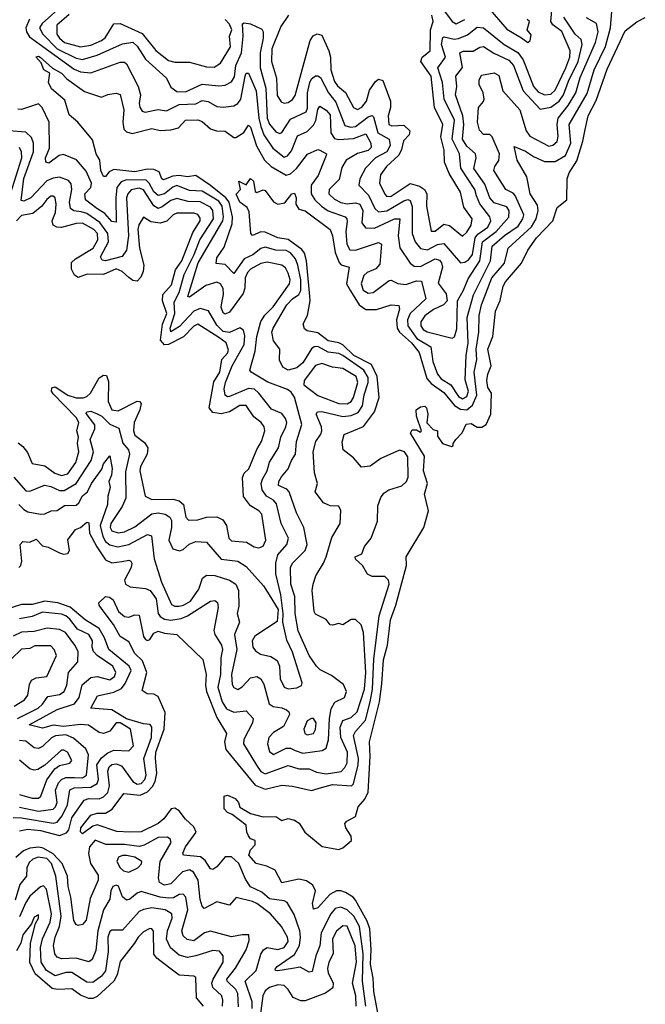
# Model space of a CAD drawing. Extents: x 2494106 to 2685573, y 758056 to 915185.
# Tile 506 of 507: x 2660086 to 2663065, y 906335 to 911024. Entities that reach past the tile are written whole.
import ezdxf

# ---------------------------------------------------------------- set-up
doc = ezdxf.new("R2010")
doc.units = 0

msp = doc.modelspace()

# ---------------------------------------------------------------- linework, layer by layer
at = {"layer": '0CON05XD'}
for points in [[(2660282.1, 911085), (2660192.7, 911005), (2660180.4, 910985), (2660195.4, 910955), (2660264.7, 910885), (2660355, 910840.9), (2660385.3, 910834.7), (2660455, 910855.3), (2660575, 910908.5), (2660625, 910916.4), (2660645, 910897.8), (2660685, 910835.6), (2660785.3, 910745.3), (2660805, 910702), (2660835, 910681.1), (2660875, 910680), (2660955, 910716.9), (2661035, 910708.2), (2661065, 910711.2), (2661095, 910727.3), (2661108.1, 910751.9), (2661115.7, 910805), (2661141.6, 910865), (2661150, 910945), (2661146.2, 911003.8), (2661155, 911009.2), (2661185, 911004.6), (2661238.3, 910978.3), (2661245.6, 910965.6), (2661245.9, 910935), (2661231.4, 910865), (2661230.7, 910795), (2661258, 910698), (2661263.9, 910555), (2661276, 910526), (2661305, 910489.5), (2661325, 910481.9), (2661335, 910485.6), (2661375, 910549.1), (2661449.6, 910585), (2661457, 910603), (2661456.5, 910675), (2661467.4, 910725), (2661475, 910741.5), (2661495, 910755.6), (2661505, 910756.9), (2661518.2, 910748.2), (2661555.8, 910675), (2661590.6, 910630.6), (2661635, 910519.4), (2661661.6, 910511.6), (2661685, 910515.3), (2661745, 910561.2), (2661765, 910567.1), (2661771.3, 910561.3), (2661791.8, 910485), (2661844.7, 910454.7), (2661850.3, 910425), (2661835, 910394.1), (2661780, 910365), (2661733, 910317), (2661705.5, 910265), (2661701.4, 910235), (2661747.3, 910187.3), (2661777.1, 910125), (2661795, 910108.8), (2661835, 910112.6), (2661915, 910161.2), (2661935, 910166.8), (2661945, 910163.1), (2661954.2, 910134.2), (2661955.4, 910005), (2661968.5, 909965), (2661995, 909934.5), (2662027.1, 909927.1), (2662075, 909953.5), (2662105, 909957.9), (2662185, 909865.6), (2662205, 909868.2), (2662225, 909880.8), (2662242.5, 909905), (2662254.6, 909985.4), (2662267.9, 910002), (2662314.6, 910035), (2662328.9, 910065), (2662325.4, 910085), (2662276.7, 910146.7), (2662260.9, 910185), (2662253.1, 910215), (2662186, 910316), (2662180.6, 910385), (2662144.8, 910454.8), (2662156.1, 910545), (2662107.9, 910645), (2662098.7, 910725), (2662077.8, 910795), (2662113.9, 910845), (2662094.1, 910905), (2662101.1, 910938.9), (2662107.5, 910942.5), (2662155, 910931.2), (2662175, 910933.5), (2662217.9, 910952.1), (2662265, 910988.5), (2662295, 910984.5), (2662392.5, 910905), (2662458.1, 910868.1), (2662482.7, 910832.7), (2662532.3, 910705), (2662555, 910680), (2662585, 910666), (2662615, 910668.7), (2662635, 910687.9), (2662686.8, 910795), (2662706.3, 910845), (2662707, 910875), (2662667, 910967), (2662625, 910999.6), (2662615.3, 911015), (2662620.8, 911085)], [(2662095, 911084), (2662145.8, 911015), (2662165, 911004.4), (2662205, 911024.5)], [(2662315, 911082.5), (2662405, 910978.1), (2662475, 910936.7), (2662505, 910914.2), (2662516.7, 910925), (2662521.7, 910951.7), (2662502.5, 910975), (2662513.3, 911015), (2662502.5, 911025)], [(2660133.3, 911026.7), (2660115.7, 910985), (2660118.1, 910965), (2660132.6, 910942.6), (2660345, 910787.6), (2660375, 910775.3), (2660425, 910770.5), (2660565, 910821.9), (2660585, 910821.9), (2660595, 910814), (2660650.5, 910705), (2660661.2, 910665), (2660654.5, 910625), (2660657.4, 910607.4), (2660668.5, 910588.5), (2660682.7, 910582.7), (2660745, 910595.5), (2660785, 910590), (2660845, 910620.3), (2660925, 910622.5), (2660955, 910639.2), (2660984.1, 910634.1), (2661025, 910610), (2661055, 910607.3), (2661106.4, 910613.6), (2661125, 910624.4), (2661138.5, 910645), (2661159.5, 910755), (2661165, 910768.8), (2661175, 910768.8), (2661212.1, 910685), (2661224.4, 910555), (2661235, 910514.2), (2661248.9, 910475), (2661291.9, 910411.9), (2661345, 910368.1), (2661360.8, 910375), (2661380.7, 910399.3), (2661409.6, 910470.4), (2661455, 910490.8), (2661485, 910521.1), (2661496.8, 910543.3), (2661505, 910596.2), (2661515, 910611.2), (2661545, 910593.5), (2661565, 910570), (2661567.2, 910485), (2661585, 910457.1), (2661605, 910452.4), (2661675, 910457.6), (2661735, 910480), (2661758.5, 910435), (2661759.2, 910415), (2661745, 910400.7), (2661695, 910385.8), (2661640.5, 910355), (2661620.2, 910319.8), (2661607.6, 910262.4), (2661559.4, 910215), (2661558.6, 910195), (2661585, 910168.5), (2661615, 910152.8), (2661645, 910146.7), (2661685, 910151.3), (2661705.4, 910145), (2661719.3, 910115), (2661715.4, 910055.4), (2661732.4, 910032.4), (2661775, 910031.1), (2661870, 910075), (2661895.5, 910075), (2661888.2, 909995), (2661896.9, 909936.9), (2661944.6, 909864.6), (2661965, 909850.4), (2661995, 909848.2), (2662065, 909884.7), (2662085, 909878.9), (2662095.3, 909865.3), (2662098.7, 909845), (2662078.3, 909768.3), (2662117.4, 909717.4), (2662121.5, 909685), (2662104.2, 909665.8), (2662056.8, 909643.2), (2662015, 909613.6), (2661996.2, 909585), (2661995.4, 909565), (2662007.6, 909547.6), (2662026.7, 909536.7), (2662145, 909507.5), (2662156.8, 909513.2), (2662168, 909552), (2662171.1, 909685), (2662199.6, 909735), (2662221, 909789), (2662277.6, 909875), (2662289, 909965), (2662354.8, 910015.2), (2662415, 910082.5), (2662417.1, 910112.9), (2662405, 910132.5), (2662345, 910151.5), (2662324.1, 910175), (2662301, 910241), (2662248, 910315), (2662260, 910365), (2662256.9, 910385), (2662215, 910421.8), (2662194.7, 910455), (2662201, 910525), (2662196.8, 910565), (2662161.8, 910665), (2662167.3, 910705), (2662162.2, 910755), (2662194.5, 910795.5), (2662181.9, 910865), (2662197.1, 910872.9), (2662245, 910873.5), (2662276.8, 910893.2), (2662295, 910895.4), (2662343.8, 910863.8), (2662415, 910830.7), (2662437.2, 910805), (2662483.9, 910685), (2662565, 910596.7), (2662615, 910607.3), (2662655, 910635.3), (2662674.7, 910665), (2662699.9, 910730.1), (2662746, 910825), (2662764.7, 910905), (2662759.2, 910929.2), (2662731.8, 910955), (2662677.1, 911035)], [(2660572.9, 908442.9), (2660605, 908450), (2660615.5, 908445.5), (2660619.2, 908435), (2660616.7, 908415), (2660585.5, 908355), (2660590, 908335), (2660612.4, 908322.4), (2660685.3, 908315.3), (2660707.5, 908305), (2660735.9, 908265), (2660746.1, 908195), (2660755, 908181.2), (2660775, 908169.3), (2660805, 908164.1), (2660855, 908171.2), (2660885.7, 908184.3), (2660995, 908254), (2661015, 908258), (2661028.3, 908248.3), (2661030.8, 908225), (2661010, 908115), (2661014.5, 908095), (2661046.2, 908045), (2661052.1, 908025), (2661043.3, 907985), (2661042.5, 907905), (2661029.7, 907845), (2661050.4, 907775), (2661071.3, 907741.3), (2661105, 907726.4), (2661165, 907731.4), (2661197.5, 907695), (2661194.2, 907675), (2661153.6, 907596.4), (2661151.8, 907575), (2661213.2, 907473.3), (2661235, 907442.5), (2661255, 907431.8), (2661365, 907472.1), (2661415, 907456.7), (2661465, 907455.4), (2661500, 907440), (2661545, 907431.8), (2661616.7, 907443.3), (2661635, 907462.2), (2661645.6, 907484.4), (2661646.2, 907535), (2661615.3, 907605), (2661611.8, 907655), (2661624.1, 907685.9), (2661665, 907700), (2661692.4, 907727.6), (2661727.7, 907835), (2661734.4, 907915), (2661722.9, 908105), (2661711.2, 908141.2), (2661685, 908166.7), (2661665, 908167.5), (2661625, 908142.5), (2661605, 908147.5), (2661575, 908140), (2661565, 908142.5), (2661545, 908166.7), (2661495, 908193.3), (2661488.8, 908205), (2661479.4, 908305), (2661482.9, 908335), (2661496, 908375), (2661533.3, 908435), (2661544.6, 908465.4), (2661571.8, 908558.2), (2661612.5, 908625), (2661615.6, 908685.6), (2661605, 908706.7), (2661565, 908708.8), (2661532.7, 908722.7), (2661492.5, 908775), (2661503.8, 908815), (2661489.4, 908865), (2661483.1, 908965), (2661495.6, 909015), (2661520.2, 909049.8), (2661524.5, 909065.5), (2661522.5, 909085), (2661497.1, 909145), (2661503.7, 909156.3), (2661525, 909157.9), (2661625, 909134.1), (2661665, 909138.1), (2661697.6, 909152.5), (2661718.8, 909185), (2661726.8, 909236.8), (2661745.2, 909295), (2661745, 909320), (2661724.7, 909355), (2661625, 909424.2), (2661605, 909434.1), (2661555, 909440), (2661505, 909466.7), (2661488, 909465), (2661475, 909455.5), (2661435, 909389.1), (2661405, 909365.4), (2661365, 909354.5), (2661339.4, 909369.4), (2661322.5, 909402.5), (2661324.5, 909454.4), (2661294, 909495), (2661286.9, 909535), (2661292.2, 909555), (2661358, 909665), (2661385, 909693.8), (2661415.2, 909714.8), (2661425, 909734.2), (2661424, 909785), (2661410.7, 909855), (2661399.2, 909885), (2661375, 909913.2), (2661355, 909924.1), (2661305, 909925.8), (2661255, 909940), (2661235, 909934.6), (2661196.6, 909903.4), (2661154.8, 909885.2), (2661105, 909814.7), (2661065, 909857.3), (2661022.1, 909862.1), (2661025, 909888.8), (2661059.4, 909940.6), (2661097.9, 910052.1), (2661099.7, 910085), (2661083.3, 910155), (2661068.1, 910175), (2660995, 910234.7), (2660925, 910281.1), (2660884.5, 910275.5), (2660845, 910281.6), (2660815, 910279.1), (2660771.1, 910261.1), (2660763.1, 910265), (2660749.5, 910299.5), (2660725, 910310), (2660695, 910311.2), (2660635, 910299.2), (2660535, 910309.6), (2660511.4, 910298.6), (2660495, 910276.2), (2660485, 910276.2), (2660471.8, 910305), (2660466.9, 910355), (2660450, 910385), (2660431.9, 910451.9), (2660363.3, 910535), (2660321.1, 910571.1), (2660300.3, 910640.3), (2660236.7, 910695), (2660222.5, 910725), (2660228.8, 910768.8), (2660201.2, 910785), (2660187.7, 910817.7), (2660163.3, 910846.7), (2660175, 910850), (2660183.3, 910845), (2660242.3, 910792.3), (2660285, 910769.4), (2660311.2, 910741.2), (2660395, 910682.2), (2660475, 910654.2), (2660505, 910667.5), (2660545, 910674), (2660565, 910668), (2660582.5, 910595), (2660576.7, 910535), (2660582.3, 910502.3), (2660595, 910488.9), (2660622.3, 910482.3), (2660715, 910505.6), (2660755, 910495.6), (2660805, 910498.8), (2660841.9, 910508.1), (2660875, 910545.6), (2660935, 910547.3), (2660955, 910538.9), (2660995, 910504.4), (2661023.8, 910493.8), (2661065, 910492.9), (2661105, 910463.3), (2661115, 910462), (2661153.1, 910486.9), (2661175, 910521.2), (2661185, 910512), (2661213.4, 910423.4), (2661250.9, 910355), (2661283.1, 910325), (2661355, 910282.9), (2661375, 910290), (2661404.5, 910315), (2661456.6, 910383.4), (2661505, 910406), (2661515, 910402.9), (2661546.7, 910385), (2661546.1, 910376.1), (2661507.8, 910282.2), (2661474, 910235), (2661473.8, 910195), (2661491.5, 910165), (2661522.7, 910135), (2661555, 910113.4), (2661635.3, 910085.3), (2661644.5, 910075), (2661645, 910062.5), (2661639.5, 910015), (2661644.1, 909954.1), (2661658, 909928), (2661685, 909926.2), (2661795, 909961.8), (2661808.5, 909955), (2661800.2, 909859.8), (2661782.6, 909837.4), (2661740.4, 909819.6), (2661725.4, 909805), (2661711.6, 909765), (2661720.9, 909735), (2661745, 909721.8), (2661768.8, 909725), (2661845, 909781.4), (2661855, 909782.9), (2661887.2, 909767.2), (2661925, 909762.3), (2661975, 909779.4), (2661998.7, 909778.7), (2662019.4, 909695), (2661945.2, 909624.8), (2661931.9, 909595), (2661934.3, 909565), (2661977.7, 909505), (2662043.3, 909465), (2662053.7, 909395), (2662074.7, 909335), (2662093.6, 909313.6), (2662139.6, 909285), (2662175, 909229.2), (2662195, 909218.7), (2662215, 909229.5), (2662222.9, 909255), (2662213.4, 909286.6), (2662207.9, 909307.9), (2662212, 909425), (2662221.3, 909485), (2662217.2, 909605), (2662246.4, 909713.6), (2662327.1, 909875), (2662336, 909945), (2662395, 909996.4), (2662459.2, 910040.8), (2662482.2, 910075), (2662486, 910095), (2662445, 910185.6), (2662435, 910197.3), (2662401.4, 910215), (2662344.5, 910305), (2662348.1, 910325), (2662367.5, 910352.5), (2662370, 910385), (2662335.6, 910465.6), (2662325, 910476.2), (2662295, 910476.2), (2662275, 910497.5), (2662265.9, 910535.9), (2662270, 910605), (2662295, 910633.3), (2662297.5, 910645), (2662293.1, 910675), (2662274.4, 910715), (2662274.4, 910735.6), (2662285, 910760), (2662345, 910770.8), (2662367.3, 910757.3), (2662387.3, 910685), (2662467.3, 910595), (2662497.1, 910495), (2662515, 910469.1), (2662605, 910421.5), (2662625, 910425.6), (2662645, 910444.2), (2662650.6, 910469.4), (2662645.9, 910525), (2662649.7, 910555), (2662697, 910615), (2662734.2, 910675), (2662755, 910748.6), (2662827.5, 910915), (2662840.9, 910965), (2662832.2, 911005), (2662785, 911032.5)], [(2660321.6, 911048.4), (2660262.8, 910997.2), (2660262.7, 910955), (2660275.4, 910935), (2660299.2, 910915), (2660375, 910894.6), (2660425, 910902), (2660475, 910923.8), (2660492.2, 910937.8), (2660535, 911003.3), (2660565, 911005.4), (2660668.4, 910958.4), (2660735, 910877.3), (2660795, 910829.1), (2660825, 910820.9), (2660895, 910821.9), (2660975, 910799.1), (2661012.4, 910797.6), (2661042.8, 910817.2), (2661090, 910895), (2661085.5, 910944.4), (2661096.9, 910975), (2661085, 911002.2), (2661064.6, 911025)], [(2660478, 908215), (2660463.8, 908235), (2660463.3, 908246.7), (2660494.1, 908275.9), (2660513.6, 908273.6), (2660530.7, 908260.7), (2660556.7, 908205), (2660585, 908181.2), (2660605, 908178.8), (2660635, 908190), (2660655, 908187.5), (2660675.5, 908085.5), (2660685, 908071.4), (2660695, 908067.5), (2660705, 908072.5), (2660725, 908101.4), (2660745, 908112.2), (2660775, 908102.2), (2660835, 908095.5), (2660957.4, 907977.4), (2660974.6, 907905), (2660970.6, 907855), (2660975.3, 907825), (2661025, 907700), (2661070, 907625), (2661061.4, 907585), (2661068, 907548), (2661207.6, 907377.6), (2661255, 907359.2), (2661335, 907378.9), (2661385, 907373.5), (2661475, 907352.1), (2661522.9, 907367.1), (2661575, 907380.9), (2661666.2, 907375), (2661675.5, 907385), (2661697.9, 907475), (2661698.8, 907505), (2661676.1, 907615), (2661685, 907634.4), (2661732.1, 907687.9), (2661755.6, 907775), (2661765.2, 907834.8), (2661771.9, 907978.1), (2661797.8, 908185), (2661846.1, 908335), (2661841.9, 908355), (2661825, 908371.4), (2661765, 908372.5), (2661742.7, 908382.7), (2661718.8, 908425), (2661684.5, 908454.5), (2661684.2, 908465), (2661715, 908480), (2661728, 908515), (2661760, 908555), (2661789.4, 908635), (2661791.5, 908708.5), (2661805, 908748.8), (2661820.5, 908769.5), (2661843.8, 908785), (2661905, 908804.4), (2661928, 908825), (2661935.6, 908845), (2661935, 908941.2), (2661918.9, 908965), (2661895, 908973.3), (2661806.3, 908933.6), (2661755, 908898.1), (2661713.3, 908893.3), (2661675, 908936.7), (2661626.2, 908975), (2661621.2, 909011.2), (2661631.4, 909048.6), (2661723.8, 909086.2), (2661775.7, 909155.7), (2661798.1, 909225), (2661788.1, 909325), (2661761.7, 909381.7), (2661677.2, 909425), (2661625, 909474.7), (2661605, 909484.8), (2661555, 909493.6), (2661505, 909532.5), (2661455, 909541.4), (2661441.4, 909551.4), (2661436.5, 909575), (2661456.4, 909615), (2661469.6, 909685), (2661467.5, 909707.5), (2661450.9, 909875), (2661441.5, 909911.5), (2661429.7, 909929.7), (2661365, 909977.2), (2661315, 909985.4), (2661255, 910011.3), (2661235, 910012.7), (2661195, 909996.2), (2661186.2, 910005), (2661178.7, 910108.7), (2661169.2, 910129.2), (2661135, 910154), (2661117, 910193), (2661136.7, 910215), (2661130, 910255), (2661165, 910237.5), (2661185, 910266.7), (2661198.8, 910255), (2661207.5, 910205), (2661215, 910201.2), (2661245, 910213.3), (2661255, 910210), (2661295, 910156), (2661315, 910145.8), (2661348, 910152), (2661382, 910195), (2661395, 910198), (2661403.1, 910175), (2661400.8, 910145), (2661415, 910121.2), (2661445, 910114), (2661564.3, 910025), (2661575.7, 909994.3), (2661588.7, 909915), (2661607.2, 909867.2), (2661616.2, 909856.2), (2661654.5, 909844.4), (2661642.7, 909765), (2661661.7, 909731.7), (2661701.8, 909665), (2661735, 909643.8), (2661785, 909642.7), (2661855, 909665.6), (2661891.7, 909661.7), (2661895.3, 909645), (2661880.9, 909595), (2661883.5, 909555), (2661894.1, 909535), (2661951.2, 909485), (2661988.9, 909438.9), (2662025.3, 909315), (2662045, 909291.3), (2662105, 909247.7), (2662156.4, 909186.4), (2662185, 909168.8), (2662215, 909165.3), (2662242.7, 909187.3), (2662262.6, 909235), (2662250.7, 909345), (2662262.2, 909405), (2662260.2, 909455), (2662272.8, 909535), (2662274, 909615), (2662284.8, 909665.2), (2662334.1, 909795), (2662395.2, 909864.8), (2662411.5, 909935), (2662522.6, 910037.4), (2662545.8, 910075), (2662554.1, 910115), (2662550.9, 910140.9), (2662517.1, 910195), (2662500.6, 910275), (2662454.6, 910355), (2662440.7, 910419.3), (2662495, 910398.1), (2662532.5, 910372.5), (2662585, 910347.9), (2662635, 910348.9), (2662685, 910377.5), (2662711, 910435), (2662702.7, 910525), (2662787.7, 910672.3), (2662820.7, 910785), (2662875, 910895.7), (2662900, 910985), (2662905, 911062.5)], [(2661794.2, 906275.8), (2661772, 906395), (2661769.2, 906459.2), (2661757.1, 906525), (2661760, 906595), (2661753.8, 906693.8), (2661740.5, 906730.5), (2661685, 906830.8), (2661674.3, 906845), (2661636.7, 906866.7), (2661615, 906875.5), (2661595, 906874.5), (2661562.9, 906857.1), (2661505, 906794.2), (2661485, 906787.5), (2661479.5, 906815), (2661493.8, 906875), (2661481.6, 906901.6), (2661451.9, 906921.9), (2661415, 906930.9), (2661335, 906912.9), (2661302.6, 906972.6), (2661262.7, 906992.7), (2661212.5, 907005), (2661177.5, 907045), (2661185, 907070), (2661206.7, 907093.3), (2661206.7, 907115), (2661185, 907122.5), (2661176.1, 907136.1), (2661167.5, 907155), (2661165, 907187.5), (2661098, 907238), (2661075, 907247.5), (2661060, 907265), (2661060, 907325), (2661075, 907330), (2661112.5, 907315), (2661127.5, 907295), (2661133.6, 907273.6), (2661185, 907242.5), (2661245, 907228), (2661305, 907228.8), (2661335, 907210), (2661365, 907218.8), (2661395, 907212), (2661416.5, 907196.5), (2661444, 907155), (2661526.2, 907086.2), (2661605, 907071.1), (2661625, 907080), (2661666.2, 907115), (2661664.2, 907135), (2661638.6, 907175), (2661634, 907195), (2661643.1, 907206.9), (2661685, 907228.8), (2661698, 907275), (2661728.9, 907311.1), (2661745.9, 907344.1), (2661754.7, 907515), (2661751.2, 907585), (2661799.2, 907775), (2661809.9, 907860.1), (2661817.7, 907975), (2661837.7, 908045), (2661851.3, 908165), (2661876.8, 908235), (2661927.1, 908425), (2661926, 908465), (2662010.6, 908605), (2662032.3, 908685), (2662013.5, 908763.5), (2662027.5, 908815), (2662009.2, 908875), (2662014.2, 908945), (2661947.5, 909055), (2661955, 909070), (2661975, 909070), (2661995, 909060), (2662000, 909065), (2661976, 909135), (2661973.6, 909166.4), (2661995, 909180), (2662015, 909182.5), (2662022.5, 909175), (2662029.2, 909145), (2662024.2, 909104.2), (2662055, 909072.5), (2662076.2, 909066.2), (2662075, 909040), (2662100, 909005), (2662141.7, 908991.7), (2662150, 908995), (2662150, 909005), (2662163.3, 909025), (2662193.6, 909056.4), (2662212.7, 909097.3), (2662235, 909101.2), (2662265, 909082.5), (2662287, 909083), (2662307.5, 909095), (2662330, 909145), (2662332, 909245), (2662315, 909272.5), (2662310, 909305), (2662314.6, 909335), (2662330.5, 909375), (2662315.4, 909455), (2662338.5, 909515), (2662351.1, 909635), (2662373.1, 909686.9), (2662388.5, 909755), (2662398.9, 909775), (2662476, 909864), (2662505, 909926), (2662546.4, 909985), (2662624.4, 910065.6), (2662645, 910128.8), (2662691.2, 910165), (2662692.5, 910265), (2662702.5, 910295), (2662738.8, 910351.2), (2662768, 910445), (2662778.6, 910501.4), (2662793.2, 910565), (2662830.9, 910639.1), (2662882.6, 910787.4), (2662969.8, 910970.2), (2663025, 911013.8), (2663065, 911033.3)], [(2661366.5, 911045), (2661329.3, 910990.7), (2661286.2, 910885), (2661285.4, 910825), (2661308.2, 910745), (2661312.3, 910662.3), (2661331.7, 910631.7), (2661345.9, 910625.9), (2661365, 910630), (2661385, 910644.2), (2661397.4, 910662.6), (2661469.5, 910925), (2661483.6, 910946.4), (2661503, 910957), (2661525, 910950), (2661558.5, 910875), (2661566.2, 910845), (2661568.2, 910785), (2661585, 910729.2), (2661599.1, 910709.1), (2661637.7, 910677.6), (2661674.7, 910604.7), (2661695, 910595.6), (2661715, 910606.5), (2661736.9, 910635), (2661752.2, 910687.8), (2661780.7, 910729.3), (2661795, 910740), (2661815, 910733.3), (2661852.3, 910635), (2661851.3, 910605), (2661840, 910565), (2661843.5, 910525), (2661857.6, 910517.6), (2661915, 910522), (2661944.2, 910494.2), (2661940, 910475), (2661913, 910447), (2661904.6, 910405), (2661890.8, 910379.2), (2661832.5, 910325), (2661804.6, 910285), (2661798.5, 910245), (2661825, 910192), (2661835, 910181.1), (2661855, 910182.9), (2661945, 910242.9), (2661990.4, 910230.5), (2662012.9, 910215), (2662024.5, 910194.5), (2662023.8, 910135), (2662046, 910016), (2662065, 910017.1), (2662105, 910050), (2662132.9, 910042.9), (2662195, 909992.5), (2662215, 910011.4), (2662235.5, 910045), (2662241.1, 910075), (2662200.9, 910130.9), (2662185, 910202), (2662130.8, 910290.8), (2662108.8, 910345), (2662107.3, 910402.7), (2662090.8, 910465), (2662100.9, 910525), (2662060.5, 910605), (2662044.6, 910755), (2661996.7, 910825), (2662002.5, 910845), (2662040, 910875), (2662041.5, 910975), (2662054.4, 911015), (2662048.1, 911045)], [(2660082, 908715), (2660105, 908690.6), (2660125, 908679.5), (2660185, 908668.5), (2660205, 908670), (2660235.6, 908684.4), (2660265, 908685.6), (2660299.8, 908710.2), (2660355, 908712.3), (2660367.4, 908722.6), (2660384.5, 908755.5), (2660408.8, 908775), (2660428, 908815), (2660477.3, 908882.7), (2660485, 908909.2), (2660515, 908946.7), (2660526.4, 908886.4), (2660522.9, 908855), (2660510.8, 908825), (2660517.5, 908795), (2660505.5, 908755), (2660504.5, 908715), (2660468.6, 908615), (2660481.9, 908561.9), (2660495, 908538.9), (2660515, 908522.5), (2660552.7, 908512.7), (2660605.2, 908524.8), (2660695, 908571.4), (2660713.8, 908565), (2660726.4, 908456.4), (2660761.8, 908345), (2660809.2, 908239.2), (2660825, 908230), (2660845, 908230.3), (2660865.6, 908235), (2660898.9, 908255), (2660939.2, 908310.8), (2660956.2, 908363.8), (2660975, 908377.8), (2661015, 908377.1), (2661085, 908354.6), (2661115.5, 908335), (2661128.2, 908305), (2661129.2, 908230.8), (2661121.2, 908195), (2661132, 908155), (2661109.5, 908095), (2661120.6, 908025), (2661094.7, 907905), (2661097, 907857), (2661105, 907842.9), (2661125, 907834.2), (2661145, 907845.8), (2661185, 907890), (2661215, 907896), (2661235, 907883.8), (2661248.9, 907858.9), (2661274.3, 907765), (2661292.5, 907752.5), (2661335, 907746.4), (2661356.4, 907736.4), (2661367.4, 907727.4), (2661370, 907715), (2661342.5, 907657.5), (2661295, 907629.5), (2661271.9, 907605), (2661265.7, 907575.7), (2661275, 907538.8), (2661295, 907524.4), (2661355, 907554.6), (2661375, 907553.8), (2661397.5, 907542.5), (2661435, 907530.8), (2661526.6, 907543.4), (2661545.5, 907554.5), (2661556.5, 907593.5), (2661560.7, 907695), (2661568.6, 907741.4), (2661587.2, 907772.8), (2661632, 907795), (2661641.4, 907825), (2661627.9, 907857.9), (2661570.2, 907900.2), (2661517.4, 907927.4), (2661499.2, 907945), (2661465, 907996.2), (2661412.6, 908112.6), (2661398.4, 908195), (2661396.8, 908276.8), (2661377.7, 908335), (2661375.4, 908414.6), (2661385.7, 908435), (2661445.8, 908495), (2661455.5, 908525), (2661438.2, 908605), (2661404.6, 908675), (2661369.1, 908775), (2661357.8, 908787.8), (2661318.2, 908805), (2661320.4, 908825), (2661332.9, 908847.1), (2661364.6, 908885.4), (2661380, 908925), (2661399.6, 908955), (2661403.3, 909015), (2661428.8, 909095), (2661395.3, 909225.3), (2661379.2, 909249.2), (2661362, 909262), (2661267.1, 909297.1), (2661188.8, 909345), (2661182, 909355), (2661207.5, 909445), (2661215.3, 909515), (2661233.8, 909586.2), (2661253.2, 909616.8), (2661293.2, 909656.8), (2661370.8, 909765), (2661374.1, 909785), (2661365, 909815.8), (2661351.7, 909841.7), (2661335, 909853.8), (2661265, 909868.9), (2661235, 909862.3), (2661185.7, 909835), (2661170.7, 909819.3), (2661160, 909795), (2661158.5, 909745), (2661150.7, 909719.3), (2661085, 909630.8), (2661065, 909621.2), (2661055, 909627.8), (2661045.9, 909655), (2661048, 909675), (2661056.7, 909715), (2661055, 909743.3), (2661041.4, 909765), (2661025, 909773.5), (2660972.3, 909757.7), (2660895, 909701.9), (2660886.1, 909706.1), (2660936.1, 909865), (2661053.7, 910065), (2661057.1, 910085), (2661049.8, 910135), (2661035, 910159.1), (2660955, 910206.2), (2660895, 910210.9), (2660835, 910233.6), (2660815, 910226.2), (2660775, 910193.7), (2660745, 910187.1), (2660725, 910203.1), (2660703.2, 910245), (2660688.6, 910258.6), (2660595, 910260.4), (2660569, 910251), (2660549.1, 910225), (2660543.8, 910175), (2660545, 910060), (2660525, 910062.1), (2660491.3, 910101.3), (2660453.3, 910125), (2660399.4, 910165), (2660396.2, 910195), (2660425, 910223.8), (2660428.1, 910245), (2660402.5, 910302.5), (2660356.7, 910356.7), (2660295, 910380.8), (2660273.6, 910376.4), (2660225, 910340.8), (2660210, 910345), (2660209.4, 910365), (2660228.6, 910411.5), (2660226.5, 910535), (2660193.3, 910605), (2660175, 910623.1), (2660095, 910595.5), (2660076.7, 910596.7)], [(2660057.8, 908845), (2660115, 908779.6), (2660135, 908778.5), (2660203.6, 908806.4), (2660235, 908800.4), (2660275, 908780.7), (2660298.1, 908781.9), (2660355.2, 908814.8), (2660426.8, 908925), (2660437.7, 908965), (2660421.1, 909025), (2660443.3, 909075), (2660443.9, 909093.9), (2660402.4, 909147.6), (2660405, 909155.3), (2660425, 909158.6), (2660455, 909146.2), (2660477.7, 909135), (2660515, 909096.9), (2660558.6, 909078.6), (2660576.4, 909006.4), (2660603.5, 908975), (2660608.9, 908955), (2660590.4, 908870.5), (2660591.1, 908745), (2660573.8, 908705), (2660520.3, 908625), (2660516.9, 908605), (2660525, 908589.5), (2660555, 908579.7), (2660585, 908584.6), (2660635, 908609.2), (2660715, 908670.6), (2660745, 908675.3), (2660779.2, 908669.2), (2660800.6, 908655), (2660808.1, 908638.1), (2660809.6, 908605), (2660796.9, 908545), (2660815, 908504.3), (2660846.6, 908493.4), (2660865, 908500), (2660893.4, 908526.6), (2660925, 908539.2), (2660975, 908536), (2661045, 908454.4), (2661124.5, 908444.5), (2661165, 908420), (2661247, 908327), (2661274.6, 908284.6), (2661316.7, 908215), (2661312.3, 908157.7), (2661205, 908087.1), (2661193.5, 908065), (2661196.5, 908035), (2661208.3, 908018.3), (2661232.5, 908002.5), (2661281.4, 907991.5), (2661312.1, 907972.1), (2661322.5, 907945), (2661326.4, 907885), (2661346, 907845), (2661365, 907836.7), (2661405, 907841.5), (2661427.8, 907852.2), (2661431.4, 907865), (2661385, 908011.2), (2661358, 908068), (2661339.2, 908155), (2661340.8, 908195), (2661329.5, 908285), (2661305.4, 908385), (2661305.4, 908434.7), (2661315.3, 908474.7), (2661358.8, 908525), (2661366.5, 908555), (2661330.4, 908625), (2661308.3, 908718.3), (2661295, 908735.6), (2661261.4, 908755), (2661240.6, 908785), (2661235.6, 908815), (2661242.5, 908835), (2661263.6, 908875), (2661275, 908915.8), (2661317.7, 908985), (2661329.6, 909035), (2661353.8, 909085), (2661357.7, 909105), (2661351.8, 909125), (2661335, 909148.1), (2661285, 909169.2), (2661225.2, 909245.2), (2661203.7, 909263.6), (2661175, 909266.6), (2661085, 909229.1), (2661075, 909228.1), (2661065, 909236.2), (2661059.6, 909265), (2661066.7, 909295), (2661097.8, 909375), (2661155, 909476.2), (2661158.1, 909518.1), (2661151.2, 909545), (2661135, 909556), (2661085, 909534.6), (2661055, 909538.2), (2661025, 909568.2), (2660985, 909636.7), (2660945, 909648.8), (2660915, 909635.3), (2660847.4, 909562.6), (2660805, 909537.5), (2660802.9, 909555), (2660824.2, 909625), (2660822.1, 909677.9), (2660845.4, 909724.6), (2660869.7, 909810.3), (2660916.8, 909905), (2660943.9, 909975), (2661008.7, 910075), (2661005.3, 910115), (2660995, 910131.5), (2660945, 910155.8), (2660887.8, 910157.8), (2660835, 910171.9), (2660805, 910163.1), (2660765, 910131.8), (2660745, 910124.6), (2660725, 910137.9), (2660675, 910212.7), (2660655, 910220.6), (2660617.2, 910212.8), (2660600.4, 910195), (2660594.7, 910175.3), (2660604.7, 909995), (2660593.8, 909926.2), (2660574.5, 909895.5), (2660494.6, 909874.6), (2660478, 909878), (2660471.5, 909895), (2660508.1, 909965), (2660505.1, 910005.1), (2660467.4, 910057.4), (2660405, 910100.3), (2660378.3, 910108.3), (2660343.2, 910113.2), (2660327.9, 910125), (2660323.2, 910155), (2660333.6, 910215), (2660331.1, 910241.1), (2660317.7, 910257.7), (2660275, 910273.1), (2660245, 910269.6), (2660215, 910256.2), (2660139.2, 910175), (2660105, 910159.2), (2660092.9, 910162.9), (2660105, 910268), (2660151.2, 910395), (2660151.6, 910435), (2660142.3, 910462.4), (2660115, 910487.8), (2660035, 910494.6)], [(2660042.7, 910195), (2660095.8, 910365), (2660093.8, 910395), (2660085.3, 910415.3)], [(2661035, 909510.3), (2660935, 909573.6), (2660915, 909563.6), (2660866.3, 909513.7), (2660795, 909477.3), (2660775, 909475.6), (2660756.6, 909496.6), (2660766.5, 909573.5), (2660786.8, 909625), (2660766.7, 909685), (2660767.1, 909715), (2660809.1, 909760.9), (2660827.4, 909832.6), (2660858, 909875), (2660909.9, 910010.1), (2660944.6, 910065), (2660945, 910078.8), (2660935, 910095.5), (2660915, 910102.9), (2660835, 910102.7), (2660817.1, 910095), (2660785.9, 910064.1), (2660755, 910054.6), (2660710.3, 910060.3), (2660675, 910082.5), (2660653.8, 910046.2), (2660649.1, 910025), (2660657.2, 909935), (2660676.4, 909855), (2660674, 909825), (2660662.2, 909797.8), (2660645, 909778.5), (2660625, 909781.1), (2660606.4, 909796.4), (2660574.4, 909825), (2660545, 909837.3), (2660485, 909810.8), (2660408, 909812), (2660365, 909795.8), (2660346.8, 909806.8), (2660332.2, 909835), (2660333.3, 909866.7), (2660352.5, 909885), (2660436.1, 909935), (2660458.8, 909975), (2660457.2, 910005), (2660439.5, 910025), (2660385, 910053.9), (2660355, 910052.7), (2660285, 910033.6), (2660263.3, 910035), (2660244.6, 910044.6), (2660240, 910065), (2660255.9, 910105), (2660259.6, 910145), (2660255.5, 910175.5), (2660245, 910183.8), (2660235, 910183.8), (2660215, 910167.5), (2660191.1, 910135), (2660148.9, 910101.1), (2660095, 910090.5), (2660070.6, 910065)], [(2660079.1, 909009.1), (2660101.2, 908991.2), (2660122.6, 908962.6), (2660145, 908910.8), (2660205, 908899.1), (2660253.7, 908863.6), (2660285, 908852.1), (2660315, 908860.9), (2660353.1, 908915), (2660367.3, 908965), (2660360.7, 909005), (2660365.3, 909035.3), (2660358.1, 909065), (2660367.1, 909105), (2660355, 909128.5), (2660245, 909241.1), (2660237.3, 909255), (2660238.9, 909271.1), (2660255, 909274.4), (2660314.7, 909234.7), (2660355, 909222.5), (2660387.6, 909222.4), (2660405, 909228.8), (2660422.5, 909245), (2660465, 909318.6), (2660485, 909330.6), (2660499.5, 909329.5), (2660509.6, 909300.4), (2660507.8, 909205), (2660525, 909165.5), (2660555, 909160.9), (2660645, 909206.7), (2660655.8, 909205.8), (2660663.8, 909195), (2660657.8, 909165), (2660630.9, 909105), (2660627.5, 909065), (2660634.7, 909044.7), (2660679.5, 909009.5), (2660696.6, 908985), (2660693.5, 908955), (2660661.2, 908895), (2660657.3, 908875), (2660683.3, 908755), (2660715, 908738.8), (2660815, 908740.5), (2660845, 908731.9), (2660865.4, 908715.4), (2660877.5, 908655), (2660889.7, 908639.7), (2660935, 908642.5), (2660975, 908653.9), (2661025, 908655.4), (2661052.5, 908642.5), (2661071.1, 908615), (2661082.5, 908555), (2661095, 908541.1), (2661165.4, 908535.5), (2661202.7, 908512.7), (2661225, 908508.1), (2661245, 908517.1), (2661257.7, 908545), (2661238.9, 908668.9), (2661225, 908684.4), (2661185, 908708.5), (2661152.1, 908752.1), (2661147.3, 908842.7), (2661155.4, 908864.6), (2661177.3, 908885), (2661215, 908976.2), (2661237.8, 909015), (2661252.5, 909065), (2661250, 909085), (2661236.5, 909105), (2661201.5, 909131.5), (2661165, 909185.6), (2661135, 909186.2), (2661085, 909156.2), (2661045, 909146.6), (2661005, 909152.7), (2660987.5, 909175), (2661011.2, 909298.8), (2661038.8, 909345), (2661049.1, 909405), (2661075.4, 909435), (2661080.3, 909449.7), (2661068.8, 909485), (2661035, 909510.3)], [(2661645, 909194.6), (2661664.7, 909205.3), (2661674.7, 909225), (2661695.8, 909295), (2661688.5, 909325), (2661625, 909363.1), (2661575, 909369.2), (2661525, 909386.8), (2661495, 909376.2), (2661440, 909305), (2661439.2, 909285), (2661505, 909233.1), (2661605, 909195.3), (2661645, 909194.6)], [(2660081.4, 908415), (2660091.5, 908425), (2660095.4, 908445), (2660088.6, 908525), (2660101.7, 908538.3), (2660135, 908535.6), (2660165, 908549.1), (2660195, 908518.1), (2660222, 908512), (2660275, 908484.4), (2660295, 908478.6), (2660315, 908480.8), (2660322.5, 908495), (2660315, 908546.7), (2660351.2, 908595), (2660375, 908605.7), (2660405, 908631.2), (2660415, 908627.5), (2660418.7, 908578.7), (2660453.3, 908513.3), (2660495, 908451.9), (2660525, 908437.7), (2660572.9, 908442.9)], [(2660085, 907161.2), (2660125, 907168.8), (2660185, 907161.7), (2660275, 907138.1), (2660308.8, 907151.2), (2660319.2, 907165), (2660335, 907223.3), (2660392.6, 907307.4), (2660415, 907315.3), (2660465, 907313.1), (2660485, 907323.1), (2660505, 907343.5), (2660513.8, 907375), (2660505.4, 907445), (2660512.7, 907465), (2660525, 907476.4), (2660545, 907479.6), (2660570.4, 907470.4), (2660625.4, 907395), (2660645, 907383.2), (2660665, 907386.8), (2660681.8, 907405), (2660687.6, 907425), (2660677, 907505), (2660714, 907605), (2660715.7, 907655), (2660706.9, 907666.9), (2660675, 907670.4), (2660595, 907694.2), (2660525, 907736.7), (2660424.2, 907744.2), (2660456.8, 907803.2), (2660535, 907821.1), (2660571.3, 907838.7), (2660588.3, 907861.7), (2660617.3, 907925), (2660606.9, 907945), (2660510.4, 908025), (2660489.3, 908079.3), (2660463.7, 908123.7), (2660398.5, 908165), (2660326.6, 908226.6), (2660266.8, 908246.8), (2660205, 908254.7), (2660145, 908238.9), (2660095, 908239.1), (2659995, 908206.7)], [(2660055, 907224.7), (2660095, 907223.3), (2660245, 907196.8), (2660265, 907201.5), (2660288.3, 907231.7), (2660313.9, 907285), (2660324.7, 907355.3), (2660345.3, 907364.7), (2660425, 907368.8), (2660454.3, 907385.7), (2660460.8, 907405), (2660453.9, 907475), (2660475, 907509.1), (2660505, 907532.4), (2660535, 907545.3), (2660605, 907541.1), (2660628.6, 907565), (2660613.1, 907645), (2660565, 907675.8), (2660545.4, 907674.6), (2660515, 907635.6), (2660485, 907624.4), (2660465, 907628.6), (2660413.7, 907663.7), (2660375, 907666.4), (2660295, 907658.1), (2660245, 907663.8), (2660195, 907650), (2660130.8, 907665), (2660265, 907738.8), (2660346.2, 907765), (2660369.2, 907795), (2660384.1, 907855.9), (2660425, 907891.1), (2660455, 907895.6), (2660515, 907879.4), (2660537.5, 907895), (2660544.5, 907915), (2660529.5, 907945), (2660455.2, 907995.2), (2660437.5, 908015), (2660431.1, 908035), (2660432.7, 908065), (2660415.5, 908095), (2660361.7, 908121.7), (2660325, 908168.9), (2660305, 908185.3), (2660285, 908192.2), (2660195, 908202.5), (2660145, 908180.9), (2660085, 908170.7)], [(2661733.6, 906326.4), (2661718.7, 906445), (2661721.6, 906575), (2661704.8, 906705), (2661677.2, 906755), (2661645.2, 906785.2), (2661615, 906797.3), (2661588.5, 906791.5), (2661566.9, 906765), (2661522.2, 906675), (2661515, 906613.3), (2661495.5, 906565.6), (2661478.9, 906491.1), (2661465, 906487.1), (2661421.1, 906511.1), (2661385.3, 906504.7), (2661315, 906493.5), (2661303.8, 906495), (2661302.5, 906502.5), (2661312.5, 906515), (2661395, 906571.8), (2661418.6, 906615), (2661423.2, 906655), (2661419.2, 906685), (2661392.7, 906762.7), (2661359.7, 906819.7), (2661345, 906827.8), (2661275, 906837.1), (2661238.2, 906868.2), (2661184.7, 906894.7), (2661160.7, 906930.7), (2661129.2, 907005), (2661095, 907036.8), (2661065, 907037.2), (2661025, 906989.5), (2661005, 906976.9), (2660995, 906980), (2660968.9, 907019), (2660946.7, 907036.7), (2660866.2, 907045), (2660863.3, 907055), (2660876.2, 907085), (2660926.1, 907155), (2660915, 907180), (2660875.9, 907215.9), (2660845, 907255.5), (2660825, 907267.9), (2660808, 907265), (2660771.9, 907218.1), (2660745, 907195.4), (2660665, 907155.6), (2660610, 907155), (2660547.8, 907157.8), (2660455, 907189.1), (2660435, 907182.7), (2660385, 907146.7), (2660376.1, 907156.1), (2660377.8, 907175), (2660425, 907235.5), (2660454.7, 907245.3), (2660495, 907244.5), (2660526.2, 907263.8), (2660581.5, 907338.5), (2660659.3, 907330.7), (2660694.1, 907345.9), (2660718.7, 907371.3), (2660731.1, 907395), (2660739.4, 907435), (2660732, 907505), (2660734.8, 907535), (2660774.4, 907645.6), (2660778.2, 907725), (2660745, 907800), (2660725, 907810.8), (2660692.7, 907812.7), (2660669.6, 907829.5), (2660690.6, 907915), (2660670.6, 907970.6), (2660634.6, 908005), (2660605, 908061.2), (2660565, 908086.2), (2660533.3, 908143.3), (2660478, 908215)], [(2660075, 907695.8), (2660173.3, 907745), (2660195.3, 907764.7), (2660219.3, 907800.7), (2660275, 907810.4), (2660297.1, 907825), (2660310, 907855), (2660319.1, 907915), (2660363.5, 907965), (2660363.8, 908015), (2660349.1, 908045), (2660304.5, 908105), (2660275, 908119.2), (2660216, 908126), (2660155, 908110.7), (2660095, 908106.9), (2660055, 908087.5)], [(2660060, 907755), (2660108.6, 907785), (2660125, 907806.2), (2660132.4, 907857.6), (2660141.5, 907878.5), (2660165, 907889.4), (2660215, 907896.2), (2660262, 907995), (2660250.8, 908025), (2660235, 908041.4), (2660158.2, 908041.8), (2660135, 908028.9), (2660095, 908026.2), (2660045, 907978.2)], [(2661455, 907618), (2661485, 907624.4), (2661495, 907642.5), (2661497.5, 907675), (2661485.7, 907695.7), (2661475, 907696.2), (2661455, 907683.8), (2661439.2, 907645), (2661444.2, 907625), (2661455, 907618)], [(2660085, 907273.8), (2660175, 907253.8), (2660245, 907263.2), (2660257.1, 907275), (2660264.6, 907295), (2660256.8, 907355), (2660270.4, 907389.5), (2660284.8, 907405.2), (2660305, 907414.7), (2660344.8, 907414.8), (2660385, 907413.5), (2660404.2, 907425.8), (2660413, 907523), (2660401.4, 907551.5), (2660342.3, 907602.3), (2660305, 907618.4), (2660256.9, 907613.1), (2660236.8, 907603.2), (2660195, 907562.5), (2660175, 907552.2), (2660155, 907555.6), (2660115, 907587.5), (2660085, 907590.9)], [(2660085, 907333.9), (2660145, 907316.5), (2660175, 907316.9), (2660186.7, 907325), (2660215.7, 907404.3), (2660254, 907456), (2660275, 907471.1), (2660325, 907483.1), (2660334, 907495), (2660312.9, 907535), (2660296.7, 907545), (2660285, 907544.4), (2660206, 907474), (2660173, 907453), (2660155, 907449.6), (2660135, 907455.5), (2660085, 907496.9)], [(2661192.7, 906315), (2661192.9, 906347.1), (2661158.9, 906445), (2661212.7, 906495), (2661235, 906573.8), (2661246.2, 906593.8), (2661265, 906604.4), (2661315, 906595.5), (2661345, 906604.5), (2661365, 906633.3), (2661361.5, 906655), (2661333.1, 906705), (2661279.6, 906765), (2661215.4, 906815), (2661195, 906824.1), (2661116.2, 906843.8), (2661085, 906806.7), (2661025, 906822.2), (2660965, 906791.2), (2660955, 906801.2), (2660945, 906833.3), (2660935.9, 906925.9), (2660913.6, 906963.6), (2660895.3, 906975.3), (2660860.5, 906965), (2660805, 906907.9), (2660775, 906901.8), (2660751.4, 906915), (2660746.7, 906936.7), (2660755.3, 907015), (2660807.8, 907105), (2660801.7, 907121.7), (2660789.8, 907129.8), (2660745, 907129.2), (2660678.2, 907091.8), (2660655, 907086.2), (2660585, 907095.7), (2660496, 907096), (2660445, 907115.5), (2660418.8, 907085), (2660413.5, 907053.5), (2660423.5, 907005), (2660459.1, 906949.1), (2660459.2, 906925), (2660422.3, 906837.7), (2660403.1, 906735), (2660385, 906714.2), (2660365, 906710), (2660355, 906714.2), (2660343.5, 906733.5), (2660329.3, 906845), (2660316.1, 906895), (2660313.3, 906945), (2660288.8, 907005), (2660245, 907051), (2660198.4, 907078.4), (2660176.6, 907083.4), (2660135, 907078.3), (2660104.4, 907065.6), (2660067, 907033)], [(2661127.6, 906322.4), (2661125.3, 906385.3), (2661115.2, 906405.2), (2661073.6, 906445), (2661072.1, 906455), (2661113.2, 906506.8), (2661165, 906594), (2661178.3, 906638.3), (2661176.7, 906665), (2661145, 906665.8), (2661095, 906655.6), (2660995, 906683.5), (2660966, 906675), (2660915, 906636.7), (2660883.3, 906643.3), (2660865, 906660), (2660857.5, 906685), (2660887.2, 906785), (2660877.3, 906845), (2660865, 906859.4), (2660845, 906856.9), (2660818.5, 906841.5), (2660795, 906839.7), (2660755, 906845.3), (2660665, 906871.8), (2660645.4, 906864.6), (2660611.2, 906835), (2660595, 906830), (2660575, 906846.7), (2660556.9, 906896.9), (2660545, 906902), (2660530, 906895), (2660520, 906875), (2660515.8, 906835), (2660484.6, 906785), (2660457.8, 906685), (2660448.8, 906591.2), (2660431.8, 906548.2), (2660415, 906537.1), (2660355, 906554.3), (2660285, 906550.6), (2660265, 906559.2), (2660253.1, 906575), (2660246.2, 906615), (2660254.7, 906655), (2660275.9, 906705), (2660282.8, 906755), (2660258.6, 906945), (2660237.9, 907005), (2660215, 907029.3), (2660173.8, 907035), (2660148.1, 907025), (2660130.6, 907009.4), (2660120, 906985), (2660118.5, 906945), (2660086.9, 906905), (2660065, 906830.8)], [(2660605, 906964.4), (2660649.2, 906985), (2660666.6, 907003.4), (2660668, 907015), (2660635, 907034.6), (2660595, 907042.7), (2660575, 907043.3), (2660556, 907035), (2660548.6, 907015), (2660564.6, 906984.6), (2660580, 906970), (2660605, 906964.4)], [(2660506.8, 906585), (2660495, 906494.3), (2660475, 906468.2), (2660435, 906439.1), (2660405, 906440), (2660335, 906485.8), (2660305, 906485.9), (2660255, 906470), (2660213.8, 906495), (2660188.7, 906535), (2660185.3, 906605.3), (2660193.8, 906646.1), (2660231.7, 906725), (2660237.7, 906765), (2660213.4, 906883.4), (2660199.6, 906899.5), (2660185, 906894.2), (2660135, 906850), (2660115, 906820), (2660085, 906750.9)], [(2661051.3, 906325), (2661053.6, 906355), (2661048.2, 906375), (2661005.4, 906415), (2661001.2, 906435), (2661007.1, 906455), (2661054.7, 906535), (2661054.6, 906565), (2661037.3, 906587.3), (2661005, 906591.2), (2660925, 906564.7), (2660885, 906557.7), (2660845, 906568.8), (2660803.7, 906603.7), (2660785.3, 906645), (2660789.7, 906685), (2660811.8, 906745), (2660810, 906765), (2660778.8, 906785), (2660715, 906793.8), (2660675, 906786.4), (2660655, 906776.4), (2660575, 906687.8), (2660525, 906688.1), (2660515, 906681.4), (2660506, 906654), (2660506.8, 906585)], [(2660961.2, 906325), (2660927.1, 906365), (2660925, 906462.5), (2660915, 906468), (2660845, 906473.1), (2660795, 906511.4), (2660739.2, 906555), (2660725, 906573.8), (2660723.1, 906683.1), (2660715, 906694), (2660705, 906695.7), (2660675, 906678.9), (2660649.4, 906655), (2660632.9, 906625), (2660565, 906538), (2660550.8, 906475), (2660534.8, 906445.2), (2660455, 906372.3), (2660435, 906362.9), (2660415, 906362.3), (2660375, 906378.5), (2660335, 906408.8), (2660265.4, 906404.6), (2660240.5, 906410.5), (2660160.3, 906480.3), (2660133.7, 906533.7), (2660136.9, 906625), (2660160.8, 906719.2), (2660175.8, 906745), (2660175, 906760), (2660155, 906748.8), (2660142.6, 906717.4), (2660100.6, 906665), (2660090.8, 906625), (2660071.2, 906588.8)], [(2661688, 906325), (2661685.9, 906375), (2661670.7, 906435), (2661689.8, 906535), (2661683.5, 906613.5), (2661645, 906706.9), (2661625, 906708.9), (2661595, 906682.2), (2661575, 906646.2), (2661578.9, 906575), (2661557.3, 906535), (2661551.3, 906505), (2661554.7, 906485), (2661578.2, 906435), (2661577.6, 906412.4), (2661542.3, 906387.7), (2661445, 906351.4), (2661425, 906351.4), (2661387.5, 906367.5), (2661365, 906405.8), (2661344.6, 906424.6), (2661315, 906427.9), (2661275, 906414.6), (2661255, 906399.1), (2661244.1, 906375), (2661227, 906243)]]:
    msp.add_lwpolyline(points, dxfattribs=at)

doc.saveas('drawing.dxf')
